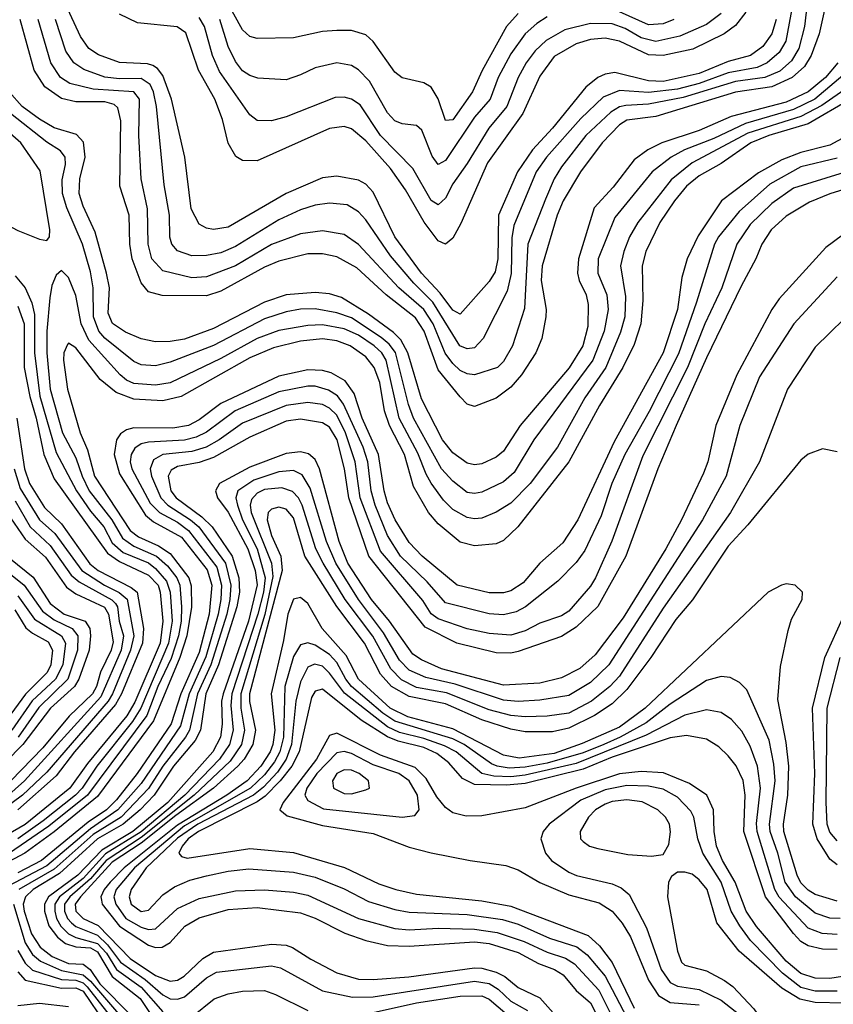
# Model space of a CAD drawing. Header units: inches. Extents: x 990535 to 1117859, y 769386 to 892122.
# Tile 683 of 1056: x 1095655 to 1097900, y 836294 to 839009. Entities that reach past the tile are written whole.
import ezdxf

# ---------------------------------------------------------------- set-up
doc = ezdxf.new("R2010")
doc.units = ezdxf.units.IN
doc.header["$MEASUREMENT"] = 0
doc.layers.add('B0893', color=7, linetype='Continuous')

msp = doc.modelspace()

# ---------------------------------------------------------------- linework, layer by layer
at = {"layer": 'B0893', "color": 5}
for points, elevation in [([(1097741.8, 839010), (1097730.2, 838969.8), (1097705.1, 838934.9), (1097671, 838910), (1097610, 838894), (1097530, 838860.7), (1097430, 838839.1), (1097390, 838840.1), (1097296.9, 838863.1), (1097270, 838859.1), (1097250, 838849.9), (1097217.3, 838822.7), (1097125.3, 838710), (1097070, 838650.2), (1097028.4, 838590), (1096975.9, 838470), (1096974.6, 838350), (1096966.7, 838313.3), (1096950, 838287.3), (1096870, 838197.1), (1096850, 838207.7), (1096814.7, 838254.8), (1096763.8, 838310), (1096690.4, 838410), (1096630, 838533.8), (1096610, 838555.8), (1096590, 838566.8), (1096530, 838577.5), (1096490, 838573.1), (1096390.3, 838529.7), (1096230, 838436.6), (1096190, 838430.3), (1096170, 838434.2), (1096150, 838445.6), (1096127.8, 838487.8), (1096110.6, 838630), (1096074.2, 838790), (1096050, 838855.4), (1096035, 838875), (1096022.6, 838882.6), (1096007.2, 838887.2), (1095930, 838890.9), (1095872.5, 838912.5), (1095845.9, 838930), (1095822.5, 838962.5), (1095745.6, 839130)], 4120), ([(1097883, 839070), (1097860.6, 838970), (1097838.2, 838910), (1097819.8, 838880.2), (1097786.4, 838850), (1097730, 838823.7), (1097630, 838809.4), (1097410, 838742.2), (1097330, 838731.7), (1097310, 838719.5), (1097262, 838670), (1097202.6, 838590), (1097154.8, 838510), (1097137.8, 838470), (1097096.1, 838330), (1097094, 838290), (1097107.2, 838210), (1097106.5, 838190), (1097095.9, 838130), (1097079.1, 838090), (1097039.6, 838030), (1097010, 837996), (1096970, 837965.2), (1096910, 837942.6), (1096890, 837948.8), (1096870, 837968.9), (1096810, 838043.4), (1096770.5, 838150), (1096746.6, 838186.6), (1096666.5, 838250), (1096585, 838325.1), (1096530, 838355.1), (1096490, 838363), (1096450, 838363.2), (1096370, 838343.1), (1096330, 838326.5), (1096210, 838260.6), (1096170, 838247.5), (1096048.4, 838248.4), (1096010, 838258.3), (1095990, 838283.6), (1095965.5, 838350), (1095958.7, 838390), (1095957, 838470), (1095930.9, 838550), (1095934.3, 838730), (1095925.9, 838765.9), (1095915.4, 838775.4), (1095890, 838782.5), (1095810, 838782.3), (1095770, 838791.7), (1095724.1, 838824.1), (1095695, 838870), (1095656.7, 839010)], 4180), ([(1097829.4, 839070), (1097820.6, 838990), (1097804.4, 838930), (1097784.7, 838895.3), (1097752.5, 838867.5), (1097710.6, 838849.4), (1097630, 838838.5), (1097485.1, 838794.9), (1097390, 838775.9), (1097327.1, 838772.9), (1097310, 838768.4), (1097286.1, 838753.9), (1097217.3, 838690), (1097150, 838603.4), (1097130, 838570.5), (1097105.4, 838514.6), (1097056.5, 838390), (1097047.7, 838212.3), (1097014.8, 838110), (1096990, 838066), (1096973.4, 838050), (1096910, 838029.9), (1096890, 838032.4), (1096870, 838041.7), (1096850, 838061.1), (1096829.1, 838089.1), (1096796.2, 838170), (1096770, 838209.9), (1096700.9, 838270), (1096590, 838389.2), (1096550, 838416.7), (1096490, 838426.9), (1096430, 838418.8), (1096350, 838389.1), (1096250, 838330.7), (1096170, 838300.1), (1096130, 838296.8), (1096050, 838316.1), (1096019.6, 838350), (1096009.4, 838390), (1096007.6, 838487.6), (1095990.6, 838570), (1095984.2, 838690), (1095985.2, 838790), (1095970, 838810.6), (1095857.8, 838817.8), (1095793.6, 838833.6), (1095767.4, 838850), (1095740.6, 838890), (1095706.1, 839010)], 4160), ([(1097794.2, 839090), (1097768.4, 838950), (1097750, 838918.4), (1097717, 838890), (1097690, 838877.5), (1097610, 838862.6), (1097530, 838833.1), (1097470, 838817.8), (1097390, 838808.5), (1097310, 838814.2), (1097264.8, 838795.2), (1097203.4, 838736.6), (1097108.6, 838630), (1097079.8, 838590), (1097018.4, 838441.6), (1097012.7, 838407.3), (1097011.3, 838308.7), (1096999.6, 838260.4), (1096933.7, 838130), (1096910, 838104.2), (1096890, 838101.3), (1096869.3, 838109.3), (1096795.2, 838230), (1096742.4, 838282.4), (1096677.6, 838357.6), (1096610, 838457.1), (1096590, 838479.4), (1096558.1, 838498.1), (1096510, 838503.5), (1096470, 838497.2), (1096430, 838484.4), (1096370, 838457.4), (1096250, 838383.7), (1096210, 838366.4), (1096170, 838358.6), (1096130, 838358), (1096090, 838372), (1096074.5, 838390), (1096069.7, 838409.7), (1096068, 838470), (1096054, 838554), (1096032.7, 838770), (1096024.6, 838810), (1096015.4, 838830), (1095990, 838846.9), (1095930, 838845.6), (1095890.3, 838850.3), (1095831.8, 838871.8), (1095804.2, 838890), (1095782.6, 838922.6), (1095753.7, 839010)], 4140), ([(1097030, 839026.1), (1096998.2, 838990), (1096931.3, 838868.7), (1096904.4, 838810), (1096850, 838732.7), (1096830, 838730.7), (1096810, 838790.8), (1096790, 838823.2), (1096770, 838835.2), (1096710, 838849.2), (1096690, 838864.1), (1096630, 838949.2), (1096610, 838967.7), (1096570, 838979), (1096530, 838979.7), (1096490, 838976.4), (1096410, 838959.3), (1096310, 838957.3), (1096290, 838963.1), (1096270, 838981.4), (1096217.1, 839077.1)], 4020), ([(1095050.5, 839030.5), (1095130, 839002.2), (1095169.9, 838969.9), (1095224.5, 838890), (1095273.7, 838753.7), (1095379.2, 838679.2), (1095442.9, 838622.9), (1095515.3, 838550), (1095548.6, 838490), (1095568.8, 838470), (1095650, 838427.8), (1095710, 838404.2), (1095730, 838400.5), (1095737.6, 838410), (1095737.8, 838430), (1095712, 838592), (1095658.4, 838670), (1095599.8, 838719.8), (1095561.3, 838761.3), (1095495.5, 838855.5), (1095482.6, 838890), (1095467.8, 838970), (1095433.6, 839050)], 4260), ([(1097658.2, 839030), (1097630, 838993.4), (1097599, 838970), (1097512.4, 838927.6), (1097430, 838910.2), (1097390, 838912.3), (1097310, 838949.5), (1097270, 838958), (1097230, 838954.4), (1097190, 838942.9), (1097130, 838907.7), (1097090, 838853.3), (1097043.5, 838750), (1096945.3, 838614.7), (1096872.5, 838447.5), (1096850, 838406.6), (1096830, 838390.5), (1096810, 838399), (1096770.9, 838450.9), (1096719.8, 838539.8), (1096678.4, 838598.4), (1096610, 838674.9), (1096570, 838708), (1096550, 838714.3), (1096510, 838709.2), (1096310, 838619.9), (1096270, 838620.5), (1096251.4, 838631.4), (1096230, 838668.7), (1096214.2, 838734.2), (1096193.3, 838790), (1096148.4, 838870), (1096113.1, 838973.1), (1096089.7, 838989.7), (1095980.1, 839000.1), (1095930, 839024.6)], 4080), ([(1097590, 839026.4), (1097550, 838996.3), (1097476.6, 838963.4), (1097410, 838949.4), (1097370, 838959), (1097325, 838985), (1097290, 838997.5), (1097230, 838998.8), (1097158.8, 838981.2), (1097107.9, 838952.1), (1097077, 838923), (1097051.9, 838890), (1097029.8, 838850), (1096998.9, 838770), (1096949.7, 838710), (1096890, 838612.4), (1096850, 838556.6), (1096830, 838517.2), (1096810, 838498.9), (1096790, 838510.9), (1096739.2, 838599.2), (1096650, 838690), (1096594.1, 838774.1), (1096570, 838790.3), (1096550, 838795.6), (1096525.5, 838794.5), (1096390, 838741.3), (1096350, 838730.4), (1096310, 838731.3), (1096290, 838746.8), (1096206.2, 838866.2), (1096186.7, 838910), (1096164.6, 838990), (1096150, 839014.8)], 4060), ([(1097110, 839017.2), (1097081.3, 838998.7), (1097049.8, 838970.2), (1097010, 838915), (1096975.4, 838850), (1096952.8, 838790), (1096910, 838740.7), (1096830, 838621.1), (1096810, 838609.9), (1096792.6, 838632.6), (1096764.6, 838704.6), (1096750, 838717.7), (1096710, 838721.9), (1096690, 838729.9), (1096670, 838752.4), (1096619.7, 838839.7), (1096590, 838871), (1096570, 838883.1), (1096530, 838889.9), (1096470, 838876.7), (1096430, 838856.7), (1096390, 838843.4), (1096311.7, 838848.3), (1096290, 838855), (1096270, 838868.2), (1096250, 838893.5), (1096230, 838935.4), (1096206.8, 839010)], 4040), ([(1097460.1, 839010), (1097430, 838997.6), (1097390, 838995.3), (1097310, 839031.3)], 4040), ([(1097912.5, 838890), (1097878.3, 838850), (1097830, 838810), (1097770, 838781.5), (1097617.8, 838742.2), (1097530, 838703.8), (1097426.8, 838670), (1097388.1, 838650), (1097350, 838622.4), (1097292.5, 838547.5), (1097239.9, 838490), (1097196.6, 838350), (1097193.8, 838310), (1097198.2, 838290), (1097217.7, 838250), (1097223.5, 838223.5), (1097222.9, 838162.9), (1097208.5, 838110), (1097171, 838049), (1097035.9, 837890), (1096990, 837819.2), (1096970, 837802.9), (1096930, 837784), (1096910, 837781.8), (1096890, 837785.8), (1096850, 837814.5), (1096821.5, 837850), (1096763.8, 837963.8), (1096725.9, 838090), (1096706.6, 838126.6), (1096686.5, 838146.5), (1096617.4, 838197.4), (1096542.7, 838242.7), (1096510, 838252.7), (1096470, 838256.7), (1096390, 838250.5), (1096330, 838230), (1096190, 838157.5), (1096110, 838127.9), (1096070, 838121.2), (1096030, 838120.4), (1095990, 838128.8), (1095947.2, 838147.2), (1095911.4, 838171.4), (1095899.5, 838199.5), (1095902.6, 838270), (1095895, 838310), (1095863, 838423), (1095830, 838495.3), (1095819.3, 838530), (1095821.2, 838570), (1095835.8, 838630), (1095831.1, 838671.1), (1095812.1, 838692.1), (1095750, 838711.3), (1095710, 838734.8), (1095662.1, 838770), (1095625.6, 838810)], 4220), ([(1097943.6, 838870), (1097848.8, 838790), (1097790, 838761.7), (1097657.1, 838722.9), (1097570, 838681.7), (1097489.1, 838650), (1097452.6, 838630), (1097400.3, 838590), (1097296.6, 838463.4), (1097251, 838350), (1097250.1, 838310), (1097274.6, 838250), (1097278.2, 838210), (1097267.6, 838150), (1097236.1, 838070), (1097073.8, 837850), (1097019.5, 837760.5), (1096990, 837734.3), (1096930, 837706), (1096910, 837702.6), (1096890, 837705.5), (1096850, 837736.7), (1096819.2, 837770), (1096741.6, 837910), (1096727.8, 837947.8), (1096691.6, 838091.6), (1096674.3, 838114.3), (1096652.4, 838132.4), (1096570, 838186.5), (1096530, 838201), (1096470, 838211.3), (1096430, 838210.4), (1096390, 838203), (1096330, 838184.1), (1096190, 838110.6), (1096070, 838064.7), (1096030, 838054.6), (1095990, 838057.2), (1095970, 838066.3), (1095890, 838131.1), (1095873.3, 838150), (1095858.5, 838190), (1095858, 838270), (1095850, 838314.2), (1095828.2, 838390), (1095784.8, 838490), (1095773.5, 838530), (1095772.6, 838567.4), (1095781.1, 838610), (1095780.5, 838630), (1095767.5, 838647.5), (1095730, 838671.1), (1095630, 838750.2)], 4240), ([(1097962.1, 838837.9), (1097867.6, 838772.4), (1097810, 838742.6), (1097663.9, 838696.1), (1097510, 838614.2), (1097452.3, 838567.7), (1097360.7, 838450), (1097337.2, 838410), (1097321.4, 838370), (1097312.9, 838330), (1097326, 838246), (1097324.6, 838190), (1097313, 838147), (1097271.9, 838050), (1097213.8, 837966.2), (1097138.8, 837830), (1097063.5, 837730), (1097010, 837675.9), (1096970, 837651.1), (1096930, 837634.4), (1096910, 837632.3), (1096890, 837636.5), (1096850, 837658.4), (1096824, 837684), (1096790.6, 837730.6), (1096776, 837756), (1096753.6, 837813.6), (1096702.1, 837910), (1096666.3, 838070), (1096654, 838090), (1096632.7, 838110), (1096590, 838139.1), (1096550, 838156.3), (1096490, 838167.6), (1096450, 838166), (1096370, 838151.8), (1096310, 838129.7), (1096210, 838074.4), (1096070, 838007.6), (1096030, 838001.1), (1095970, 838005.8), (1095950, 838014.6), (1095932, 838030), (1095845.6, 838125.6), (1095824.5, 838170), (1095810, 838248.6), (1095790, 838298.3), (1095770, 838317), (1095755.6, 838304.4), (1095743.5, 838276.5), (1095737.9, 838242.1), (1095729.7, 838150.3), (1095729.9, 838090.1), (1095739.5, 837990), (1095773.1, 837870), (1095810, 837800.6), (1095827, 837750), (1095846.8, 837710), (1095909.2, 837630), (1095939, 837579), (1095970, 837556.7), (1096032.7, 837530), (1096063, 837503), (1096088.5, 837470), (1096096.9, 837450), (1096101.9, 837390), (1096100.7, 837350), (1096093.4, 837310), (1096073.1, 837246.9), (1096036.4, 837170), (1096005.7, 837090), (1095842.1, 836870), (1095735.3, 836784.7), (1095626.7, 836710)], 4260), ([(1097947.2, 838790), (1097830, 838721.7), (1097721.7, 838690), (1097672.5, 838670), (1097590, 838612.7), (1097530, 838578.3), (1097495.1, 838550), (1097461.2, 838510), (1097420.9, 838450), (1097382.7, 838370), (1097371.9, 838330), (1097374.6, 838234.6), (1097368.3, 838170), (1097350, 838113.5), (1097319, 838050), (1097254.5, 837945.5), (1097170.4, 837789.7), (1097029.1, 837610.9), (1096990, 837573.2), (1096970, 837563.4), (1096910, 837558.3), (1096870, 837568.3), (1096810, 837618.9), (1096782.6, 837650), (1096741.7, 837721.7), (1096717, 837810), (1096675.3, 837890), (1096661.8, 837930), (1096648.8, 838008.8), (1096633, 838050), (1096610, 838079.4), (1096567.2, 838110), (1096530, 838123.6), (1096490, 838128.6), (1096430, 838122.4), (1096355.5, 838104.5), (1096290, 838076.3), (1096100.1, 837970), (1096050, 837957.6), (1095970, 837962.5), (1095921.1, 837981.1), (1095876.9, 838016.9), (1095810, 838103.9), (1095790, 838116.8), (1095786.5, 838113.5), (1095776.5, 838090), (1095775.8, 838070), (1095786.9, 837990), (1095821.6, 837870), (1095842.5, 837822.5), (1095861.4, 837750), (1095960.2, 837600.2), (1095982.5, 837582.5), (1096038, 837558), (1096070, 837536.8), (1096121.3, 837470), (1096128.1, 837448.1), (1096129.3, 837389.3), (1096116.5, 837310), (1096096.9, 837250), (1096024.3, 837075.7), (1095870, 836866.4), (1095750, 836769.2), (1095668.8, 836710), (1095610, 836679.6)], 4280), ([(1097990, 838717), (1097890, 838663.2), (1097810, 838643.3), (1097757.7, 838622.3), (1097692.9, 838587.1), (1097591.5, 838510), (1097527.2, 838412.8), (1097496.7, 838350), (1097482.1, 838297.8), (1097470, 838210), (1097430.3, 838090), (1097295.1, 837844.9), (1097194.5, 837630), (1097153.3, 837566.7), (1097090, 837509.9), (1097044.1, 837455.9), (1097010, 837433.7), (1096990, 837428.6), (1096950, 837428.4), (1096861.7, 837450), (1096765.3, 837530), (1096730, 837566.8), (1096690.6, 837630), (1096670, 837676.9), (1096660.4, 837710), (1096644.8, 837810), (1096600.2, 837910), (1096577.9, 837977.8), (1096552.9, 838012.9), (1096514.8, 838034.8), (1096490, 838041.9), (1096450, 838043.2), (1096370, 838025.8), (1096210, 837950.9), (1096150, 837906), (1096120.7, 837890), (1096077.7, 837882.3), (1095970, 837883.9), (1095950, 837878.3), (1095933.1, 837866.9), (1095921.8, 837850), (1095915.4, 837810), (1095930, 837756.7), (1096002.2, 837642.2), (1096024.6, 837624.6), (1096101.6, 837581.6), (1096172.1, 837492.1), (1096184.9, 837450), (1096177.9, 837370), (1096150, 837264.3), (1096099.7, 837150), (1096073, 837067), (1095979.6, 836930), (1095922.1, 836857.9), (1095894.1, 836830), (1095844.1, 836795.9), (1095715.4, 836690), (1095650, 836655.9)], 4320), ([(1097910, 838627.5), (1097810, 838603), (1097724.5, 838555.5), (1097640, 838480), (1097583.2, 838410), (1097571.9, 838390), (1097522.5, 838230), (1097472.4, 838087.6), (1097391.2, 837928.8), (1097324.1, 837810), (1097289.1, 837730), (1097259.4, 837640.6), (1097214.6, 837545.4), (1097190, 837511.9), (1097139.6, 837460.4), (1097050.3, 837389.7), (1097024.4, 837375.6), (1096990, 837367.9), (1096950, 837370.2), (1096830, 837400.8), (1096778.9, 837458.9), (1096705.8, 837530), (1096670, 837586.5), (1096635.7, 837670), (1096625, 837710), (1096615.4, 837790), (1096602.9, 837830), (1096548.7, 837948.7), (1096531.4, 837971.4), (1096507.4, 837987.4), (1096470, 837998.7), (1096450, 837998.7), (1096370, 837982.6), (1096249.2, 837930.8), (1096170, 837871.4), (1096142.2, 837857.8), (1096110, 837849.5), (1096010, 837844.1), (1095990, 837839.3), (1095972.3, 837827.7), (1095962.2, 837810), (1095960.2, 837790), (1095964.4, 837770), (1096015.4, 837675.3), (1096040.4, 837650), (1096090, 837623.1), (1096120.6, 837600.6), (1096198.8, 837498.8), (1096211.6, 837450), (1096210.2, 837410.2), (1096202.3, 837370), (1096168.4, 837251.6), (1096122.9, 837150), (1096098.3, 837061.7), (1095990, 836902.1), (1095926.2, 836830), (1095850, 836777.8), (1095730, 836675.1), (1095605.9, 836610)], 4340), ([(1097930, 838587.5), (1097790, 838544.9), (1097730, 838501.8), (1097670, 838444), (1097633.6, 838390), (1097591.7, 838270), (1097544.9, 838170), (1097497.5, 838050), (1097374.1, 837805.9), (1097288.7, 837571.3), (1097243.4, 837470), (1097230, 837446.6), (1097170, 837377.7), (1097150, 837365.3), (1097090, 837344.6), (1097050, 837323.4), (1097010, 837311.4), (1096950, 837316), (1096890, 837329.4), (1096810, 837356.7), (1096790.5, 837370.5), (1096767.1, 837407.1), (1096650, 837543.6), (1096594.7, 837690), (1096580.2, 837790), (1096553.8, 837870), (1096530, 837918), (1096510, 837937.9), (1096490, 837947.7), (1096450, 837953.6), (1096390, 837945), (1096270, 837896), (1096205.3, 837850), (1096169.5, 837830.5), (1096130, 837818.4), (1096049.9, 837810.1), (1096024.3, 837795.7), (1096015.4, 837770), (1096018.5, 837750), (1096044.4, 837690), (1096063.8, 837670), (1096126.6, 837630), (1096148.9, 837610), (1096222.8, 837510), (1096237.2, 837450), (1096234.9, 837410), (1096226.1, 837370), (1096182.6, 837230), (1096146, 837150), (1096123.6, 837050), (1096112.7, 837030), (1096050, 836950.6), (1096010, 836888.4), (1095935.1, 836810), (1095858.1, 836761.9), (1095750, 836666), (1095653, 836610)], 4360), ([(1097967.6, 838552.4), (1097890, 838529), (1097834.2, 838505.8), (1097770, 838466.9), (1097728.2, 838430), (1097702.2, 838390), (1097686.1, 838350), (1097645.7, 838274.3), (1097550, 838076.6), (1097466.3, 837890), (1097415.6, 837770), (1097326.9, 837530), (1097250, 837391), (1097190, 837333.9), (1097150, 837308.1), (1097030, 837266.9), (1097010, 837262.4), (1096970, 837262.6), (1096861.5, 837290), (1096774.1, 837334.1), (1096618.7, 837530), (1096563, 837690), (1096551.4, 837770), (1096530.7, 837850), (1096510, 837884.9), (1096490, 837897.4), (1096430, 837907.7), (1096390, 837901.5), (1096290, 837857.5), (1096190, 837801.5), (1096150, 837788.2), (1096090, 837776.5), (1096073.1, 837766.9), (1096064.9, 837750), (1096072.2, 837710), (1096087.1, 837690), (1096158, 837638), (1096185.9, 837610), (1096240.9, 837530), (1096260, 837470), (1096261.8, 837430), (1096254.2, 837390), (1096203.7, 837230), (1096168.9, 837150), (1096154, 837050), (1096139.3, 837020.7), (1096079.8, 836950), (1096025.8, 836870), (1095987.6, 836830), (1095940.1, 836790), (1095870, 836750.1), (1095765.3, 836654.7), (1095692.1, 836610), (1095670.7, 836590), (1095664.5, 836570), (1095667.3, 836550), (1095687.8, 836487.8), (1095711.1, 836451.1), (1095745, 836425), (1095790, 836406.5), (1095830, 836403.9), (1095849.3, 836389.3), (1095876.6, 836350), (1095963, 836263)], 4380), ([(1097925.1, 838414.9), (1097878.9, 838381.1), (1097750, 838239.6), (1097729.8, 838210.2), (1097633.3, 838030), (1097575.9, 837890), (1097553.2, 837790), (1097541.7, 837758.3), (1097481, 837630), (1097437.3, 837550), (1097320.2, 837359.8), (1097242.6, 837257.4), (1097200.6, 837219.4), (1097150, 837194), (1097090, 837179.4), (1096990, 837173.4), (1096818.9, 837218.9), (1096763.5, 837243.5), (1096739.6, 837259.6), (1096675.7, 837350), (1096625.7, 837410), (1096560.6, 837510), (1096536.2, 837570), (1096482, 837770), (1096470, 837796.2), (1096451.5, 837811.5), (1096430, 837817.2), (1096390, 837812.9), (1096290, 837774.7), (1096206.7, 837730), (1096195.4, 837710), (1096201.2, 837690), (1096230.5, 837650.5), (1096284.1, 837550), (1096304.7, 837490), (1096309.9, 837450.1), (1096286.1, 837350), (1096216, 837150), (1096211.5, 837130), (1096213.9, 837066.1), (1096209.4, 837030), (1096187.7, 836990), (1096063.5, 836850), (1095967.2, 836770), (1095881.3, 836718.7), (1095815.5, 836650), (1095734.6, 836590), (1095723.8, 836570), (1095723.9, 836550), (1095735.7, 836510), (1095759.1, 836479.1), (1095781.6, 836461.6), (1095810, 836452.4), (1095850, 836449.3), (1095870, 836438.1), (1095910, 836370.4), (1095987, 836310), (1096050, 836216.1)], 4420), ([(1095642.7, 838302.7), (1095669.9, 838269.8), (1095688.7, 838228.7), (1095695.8, 838195.8), (1095695.7, 838090), (1095710.9, 837971), (1095755.6, 837815.6), (1095811.6, 837710), (1095850, 837653.4), (1095887.2, 837610), (1095910, 837566.5), (1095940.1, 837540.1), (1096010, 837510.8), (1096030, 837495.8), (1096060.3, 837460.3), (1096070.3, 837430), (1096075.7, 837350), (1096065.7, 837290), (1095989.5, 837110), (1095966.7, 837073.3), (1095868.2, 836950), (1095827.2, 836890), (1095808.8, 836870), (1095720.2, 836799.8), (1095650, 836749.8)], 4240), ([(1097910, 838300.4), (1097791.1, 838170), (1097696.1, 838023.9), (1097641.9, 837890), (1097604.4, 837750), (1097539, 837630), (1097280.2, 837230), (1097230, 837181.2), (1097170, 837145.7), (1097090, 837132.3), (1097030, 837129.1), (1096990, 837132.4), (1096856.6, 837176.6), (1096775.2, 837195.2), (1096730, 837215.4), (1096703.1, 837243.1), (1096658.5, 837318.5), (1096589.6, 837410), (1096527.5, 837510), (1096501.4, 837570), (1096456.7, 837716.7), (1096434.1, 837754.1), (1096410, 837766.1), (1096370, 837762.2), (1096300.8, 837739.1), (1096256.6, 837710), (1096250.9, 837690), (1096255.7, 837670), (1096269.7, 837630), (1096309.8, 837549.8), (1096332.1, 837470), (1096327.4, 837430), (1096312.3, 837370), (1096240.6, 837150), (1096237.5, 837117.5), (1096243.9, 837050), (1096234.3, 837010), (1096206.5, 836970), (1096110.2, 836870), (1095990, 836769.7), (1095891.7, 836708.3), (1095830, 836640.9), (1095764.8, 836590), (1095752.4, 836570), (1095751.6, 836550), (1095756.9, 836530), (1095769, 836509), (1095790, 836487.7), (1095810, 836477.8), (1095870, 836461.1), (1095894.2, 836434.2), (1095921.7, 836390), (1095990, 836340.5), (1096050, 836272.5)], 4440), ([(1095650, 838219), (1095667.6, 838170), (1095667.3, 838050), (1095682.7, 837970), (1095700.4, 837910), (1095721.3, 837810), (1095750, 837742.7), (1095897.6, 837537.6), (1095930, 837514.8), (1096010, 837477.3), (1096037.5, 837450), (1096042.7, 837430), (1096049.8, 837350), (1096043, 837290), (1095972.8, 837127.2), (1095950.7, 837089.3), (1095842.3, 836957.7), (1095793.5, 836890), (1095670, 836789.5), (1095568.7, 836731.3)], 4220), ([(1097970, 838223.5), (1097850, 838105.9), (1097773.1, 837990), (1097695.7, 837790), (1097616.2, 837650), (1097430, 837386.1), (1097310, 837198.6), (1097282.9, 837170), (1097232.8, 837130), (1097170, 837096.1), (1097110, 837088.1), (1097050, 837086.2), (1097010, 837090), (1096950, 837106), (1096832.3, 837152.3), (1096750, 837167.6), (1096708.4, 837188.4), (1096678.6, 837218.6), (1096629.2, 837309.2), (1096553.3, 837410), (1096492.3, 837510), (1096472.5, 837550), (1096434.1, 837670), (1096423.9, 837690), (1096407.8, 837707.8), (1096378.3, 837718.3), (1096330, 837713), (1096310, 837703.3), (1096294.5, 837685.5), (1096290.7, 837670), (1096293.6, 837650), (1096350.2, 837510.2), (1096353.7, 837473.7), (1096331.1, 837368.9), (1096264.9, 837150), (1096264.7, 837110), (1096274.8, 837050), (1096267, 837010), (1096235.9, 836964.1), (1096136.7, 836870), (1095990, 836753.4), (1095893.2, 836690), (1095850, 836639.5), (1095793, 836590), (1095779, 836570), (1095778.5, 836550), (1095787.1, 836530), (1095798.1, 836518.1), (1095810, 836508.6), (1095870, 836484.7), (1095897.7, 836457.7), (1095933.2, 836410), (1096001.6, 836361.6), (1096050, 836319.6), (1096070, 836309.1), (1096090, 836307.3), (1096110, 836314.2), (1096170, 836366.8), (1096197.7, 836382.3), (1096350, 836400.1), (1096374.3, 836394.3), (1096490.5, 836330.5), (1096572.8, 836312.8), (1096630, 836314), (1096910, 836357.3), (1096950, 836350.8), (1096975.2, 836335.2), (1097010, 836302.1), (1097056.4, 836276.4)], 4460), ([(1095646.9, 837910), (1095668.3, 837770), (1095682.1, 837730), (1095723.9, 837663.9), (1095770, 837618.4), (1095848.5, 837508.5), (1095871.8, 837490), (1095962.9, 837442.9), (1095979.3, 837430), (1095996.2, 837330), (1095993.6, 837290), (1095935.8, 837150), (1095919.1, 837120.9), (1095805.9, 836990), (1095756, 836924), (1095650, 836829.8)], 4180), ([(1097910, 837817), (1097870, 837825.5), (1097830, 837810.7), (1097810, 837794), (1097663.7, 837616.3), (1097610, 837557.3), (1097510.8, 837409.2), (1097465, 837355.1), (1097396.7, 837250), (1097330, 837161.7), (1097290, 837122.6), (1097240.8, 837090), (1097170, 837055.2), (1097124.7, 837044.8), (1097050, 837045), (1097010, 837052.4), (1096930, 837078.3), (1096830, 837122.5), (1096730, 837142.7), (1096681, 837170), (1096650, 837203.9), (1096606.7, 837290), (1096530.3, 837390.3), (1096442, 837530), (1096410, 837635.7), (1096390, 837659), (1096370, 837664.5), (1096350, 837659.3), (1096341, 837650), (1096337.9, 837630), (1096350, 837586.8), (1096375.4, 837530), (1096379.6, 837490), (1096289.5, 837150), (1096289.1, 837129.1), (1096305.5, 837050), (1096298.2, 837010), (1096274.6, 836970), (1096257.3, 836950), (1096189.7, 836890), (1096085.4, 836814.6), (1095990, 836737.7), (1095910, 836685.2), (1095822.5, 836590), (1095808.3, 836570), (1095809.7, 836550), (1095830.3, 836530.3), (1095871.2, 836511.2), (1095959.6, 836419.6), (1096030, 836373.3), (1096070, 836357.3), (1096090, 836360.3), (1096108.6, 836371.4), (1096160.5, 836419.5), (1096190, 836437.2), (1096350, 836459.5), (1096390, 836456.9), (1096408, 836450), (1096458, 836418), (1096530, 836380.4), (1096590, 836363.2), (1096630, 836361.8), (1096729, 836369), (1096910, 836394.4), (1096930, 836393.5), (1096970, 836382.2), (1096993.4, 836370), (1097030, 836339.9), (1097090, 836311.2), (1097127.2, 836270)], 4480), ([(1095639.8, 837770), (1095656.3, 837716.3), (1095709.8, 837630), (1095751.9, 837591.9), (1095826.9, 837490), (1095889.3, 837449.3), (1095929.5, 837429.5), (1095951.3, 837411.3), (1095969.5, 837310), (1095960.8, 837270), (1095911.4, 837150), (1095898.7, 837130), (1095730, 836934.2), (1095663.1, 836870), (1095609.2, 836830.8)], 4160), ([(1095642.2, 837682.2), (1095684.4, 837610), (1095739.3, 837559.3), (1095796.8, 837476.8), (1095818.7, 837458.7), (1095909.4, 837409.4), (1095919.2, 837399.2), (1095925, 837390), (1095929.9, 837350), (1095941.1, 837310), (1095935, 837270), (1095878.7, 837141.3), (1095668.2, 836910), (1095616.5, 836863.5)], 4140), ([(1095630, 837635), (1095670, 837576.4), (1095726.7, 837526.7), (1095784, 837444), (1095810, 837425.7), (1095888.7, 837388.7), (1095900.1, 837370), (1095912.9, 837292.9), (1095907.7, 837270), (1095878, 837210), (1095867.1, 837170), (1095856.3, 837150), (1095791.9, 837088.1), (1095719.3, 837000.7), (1095630.6, 836910)], 4120), ([(1095630, 837522.3), (1095691.9, 837471.9), (1095739.2, 837399.2), (1095778.1, 837370), (1095836.1, 837350), (1095848.7, 837330), (1095850.8, 837310), (1095847, 837270), (1095818, 837190), (1095806.2, 837170), (1095740.4, 837110), (1095663.6, 837010), (1095567.3, 836912.7)], 4080), ([(1095601.7, 837501.7), (1095667.1, 837450), (1095717.6, 837377.6), (1095750, 837354.4), (1095799.5, 837330), (1095815.9, 837310), (1095814.1, 837270), (1095787.9, 837190), (1095708.1, 837111.9), (1095650.8, 837030)], 4060), ([(1097910, 836577.9), (1097850, 836596.7), (1097830, 836608.7), (1097810, 836628.7), (1097799.5, 836650), (1097763.6, 836770), (1097761.8, 836790), (1097773.8, 836870), (1097777, 836950), (1097770, 837016), (1097746.2, 837133.8), (1097754.3, 837225.7), (1097775.2, 837324.8), (1097784.4, 837355.6), (1097813.6, 837410), (1097815, 837430), (1097794.3, 837450), (1097770, 837453.1), (1097757.1, 837450), (1097719.7, 837430), (1097380.2, 837110), (1097310, 837057.6), (1097207.2, 837012.8), (1097130, 836985.6), (1097032.7, 836972.7), (1096990, 836981), (1096850, 837053.6), (1096725.9, 837086), (1096677.1, 837110), (1096589.6, 837190), (1096555.6, 837255.6), (1096489.3, 837330), (1096450, 837398.7), (1096430, 837415.3), (1096410, 837410.6), (1096395, 837370), (1096382.8, 837297.2), (1096348.6, 837150), (1096358.5, 837050), (1096353.7, 837010), (1096346, 836990), (1096320.7, 836950), (1096282.3, 836910), (1096226.1, 836870), (1096090, 836787.4), (1095943.5, 836670), (1095904.7, 836630), (1095888, 836610), (1095878.8, 836590), (1095880.5, 836580.5), (1095883, 836570), (1095930, 836509.2), (1096010, 836456.4), (1096030, 836450.5), (1096048.5, 836451.5), (1096070, 836464), (1096110.5, 836509.5), (1096150, 836531.9), (1096230, 836555.4), (1096310, 836560.8), (1096430, 836546.2), (1096470, 836531.2), (1096551.6, 836490), (1096610, 836469.5), (1096670, 836455.6), (1096730, 836453.5), (1096910, 836465.5), (1096950, 836461), (1097030, 836436), (1097086.1, 836406.1), (1097130.1, 836390), (1097154.4, 836374.4), (1097190, 836331.8), (1097230, 836297.4), (1097264.7, 836230)], 4520), ([(1095650, 837420.6), (1095695.5, 837355.5), (1095770, 837310), (1095781.1, 837290), (1095773.9, 837230), (1095754.2, 837190), (1095689.8, 837130.2), (1095633.4, 837050)], 4040), ([(1095641.7, 837381.7), (1095672.2, 837332.2), (1095690, 837316.8), (1095733.5, 837293.5), (1095745.8, 837270), (1095740.8, 837230), (1095731.3, 837208.7), (1095670.8, 837149.2), (1095610, 837066)], 4020), ([(1097910, 836678.1), (1097890, 836694), (1097855, 836750), (1097843.4, 836790), (1097848.6, 836930), (1097842.2, 837110), (1097876.2, 837250), (1097930.2, 837370)], 4480), ([(1097918.8, 836530), (1097890, 836531.4), (1097850, 836544.9), (1097795.2, 836590), (1097766.8, 836630), (1097746.9, 836710), (1097725.6, 836770), (1097723.7, 836790), (1097739.4, 836910), (1097736, 836956), (1097722.5, 837022.5), (1097660.9, 837160.9), (1097641.2, 837181.2), (1097614.7, 837194.7), (1097590, 837198.1), (1097550, 837186.2), (1097450, 837121.6), (1097383.8, 837070), (1097312.1, 837030), (1097266.2, 837010), (1097210, 836987.4), (1097110, 836958.5), (1097050, 836947.4), (1097005.1, 836945.1), (1096971.9, 836950), (1096957, 836957), (1096881.6, 837010), (1096850, 837025.7), (1096690, 837074.1), (1096656.7, 837096.7), (1096570.9, 837170), (1096554.8, 837190), (1096530, 837236.1), (1096510, 837258.6), (1096470, 837284.2), (1096450, 837290.3), (1096430, 837284.6), (1096410, 837253.2), (1096386.8, 837170), (1096382.5, 837030), (1096372.7, 836990), (1096358, 836962), (1096330, 836926.3), (1096291.7, 836890), (1096110, 836785.7), (1095972.1, 836670), (1095921.5, 836610), (1095914.5, 836590), (1095920.4, 836570), (1095948.3, 836530), (1095990, 836506.2), (1096010, 836499.7), (1096030, 836501.3), (1096090, 836557.8), (1096150, 836585.6), (1096250, 836606.8), (1096330, 836609.3), (1096410, 836602.8), (1096450, 836594.3), (1096590, 836530), (1096690, 836502.5), (1096730, 836499.2), (1096810, 836503.2), (1096910, 836500.9), (1096972, 836492), (1097047.1, 836467.1), (1097110, 836437.4), (1097160.8, 836420.8), (1097185.4, 836405.4), (1097252.8, 836332.8), (1097294.2, 836250)], 4540), ([(1097910, 836744.2), (1097890, 836768.7), (1097882.8, 836790), (1097879.9, 836850), (1097882.9, 837110), (1097918.9, 837250)], 4460), ([(1097910, 836485.8), (1097869.1, 836489.1), (1097830, 836503.7), (1097750, 836589.4), (1097738.1, 836610), (1097689.4, 836770), (1097687.8, 836792.2), (1097699, 836890), (1097690.5, 836950.5), (1097670, 837005.2), (1097647.1, 837047.1), (1097619, 837079), (1097590, 837098.5), (1097550, 837105.5), (1097490, 837090.8), (1097383.8, 837036.1), (1097190, 836958.1), (1097050, 836925.1), (1097010, 836921), (1096962.8, 836922.8), (1096930, 836930.2), (1096858.8, 836990), (1096826.6, 837006.6), (1096770, 837027.1), (1096703.3, 837043.3), (1096670, 837059), (1096551.3, 837151.3), (1096510, 837206.6), (1096490, 837225.9), (1096468.3, 837231.7), (1096450, 837223), (1096430, 837182.8), (1096416.7, 837130), (1096404.6, 837010), (1096390.4, 836970), (1096366.2, 836933.8), (1096327.5, 836892.5), (1096299.7, 836870), (1096146.4, 836790), (1096090, 836752.2), (1096004.1, 836670), (1095962.8, 836610), (1095956.9, 836590), (1095962.2, 836570), (1095990.4, 836549.6), (1096010, 836552.9), (1096050, 836595.7), (1096082.5, 836617.5), (1096124.4, 836635.6), (1096170, 836648.3), (1096230, 836661.2), (1096286.9, 836666.9), (1096410, 836657.7), (1096470, 836644.2), (1096550, 836611.9), (1096617.3, 836577.3), (1096690, 836554.8), (1096730, 836547.5), (1096890, 836541.3), (1096987.4, 836527.4), (1097030, 836514.4), (1097116.3, 836476.3), (1097192.3, 836452.3), (1097220.8, 836430), (1097270, 836371), (1097339.4, 836239.4)], 4560), ([(1097910, 836444.9), (1097870, 836445.3), (1097830, 836454.8), (1097810, 836466.9), (1097790, 836488.6), (1097712.9, 836590), (1097652.7, 836770), (1097656.7, 836870), (1097651.1, 836911.1), (1097631.4, 836951.4), (1097610, 836978.7), (1097583.9, 837003.9), (1097550, 837024.4), (1097494.5, 837034.5), (1097450, 837028.3), (1097290, 836975), (1097210, 836942), (1097050, 836902.5), (1096997.8, 836897.8), (1096910, 836899.5), (1096876.4, 836916.4), (1096839.4, 836959.4), (1096805.5, 836985.5), (1096770, 837002), (1096699.1, 837019.1), (1096670, 837031.4), (1096597.2, 837077.2), (1096490, 837162.9), (1096470, 837157.3), (1096460.3, 837139.7), (1096426.1, 836990), (1096405.6, 836950), (1096373.7, 836910), (1096332, 836868), (1096310, 836852.1), (1096148, 836770), (1096120.1, 836750), (1096103, 836730), (1096094.1, 836710), (1096101.4, 836701.4), (1096116.8, 836696.8), (1096290, 836723.3), (1096410, 836711.9), (1096551.3, 836671.3), (1096646, 836626), (1096693.2, 836610), (1096750, 836597.7), (1096930, 836578.6), (1097010, 836563.8), (1097223.3, 836483.3), (1097254.5, 836454.5), (1097289.2, 836409.2), (1097350, 836282.6)], 4580), ([(1098070, 836393.5), (1097890, 836364.3), (1097850, 836365.6), (1097810, 836378.2), (1097770, 836412.8), (1097687.7, 836507.7), (1097659.2, 836550), (1097629, 836630), (1097594.4, 836690), (1097577.6, 836730), (1097571, 836770), (1097569.1, 836830), (1097550.3, 836870), (1097502.8, 836902.8), (1097431.6, 836931.6), (1097370, 836935.6), (1097310, 836928.8), (1097190.1, 836890), (1097050, 836835.2), (1096930, 836813.6), (1096887.2, 836812.8), (1096850, 836821.8), (1096830, 836836.1), (1096806.2, 836866.2), (1096776.6, 836916.6), (1096746.4, 836946.4), (1096650, 836980.5), (1096530, 837041.2), (1096510, 837034.7), (1096474.2, 836970), (1096381.5, 836850), (1096372.8, 836830), (1096393.3, 836813.3), (1096490, 836786.9), (1096630, 836765), (1096730, 836727.4), (1096790, 836711.4), (1096898, 836690), (1096996.3, 836676.3), (1097030, 836664.7), (1097089.8, 836629.8), (1097170, 836595.2), (1097253.3, 836573.3), (1097290, 836550.4), (1097317.4, 836517.4), (1097340.1, 836480.1), (1097390, 836360.1), (1097417.6, 836317.6), (1097450, 836298.4), (1097530, 836291.8)], 4620), ([(1097330, 836897.5), (1097270, 836885.3), (1097203.3, 836856.7), (1097115.9, 836790), (1097099.2, 836770), (1097092.9, 836750), (1097105.7, 836710), (1097121.9, 836690), (1097170, 836657.9), (1097190.9, 836649.1), (1097290, 836625.5), (1097314.7, 836614.7), (1097336.1, 836596.1), (1097384.7, 836504.7), (1097424.9, 836390), (1097450, 836353.6), (1097470, 836343.6), (1097530, 836334), (1097590, 836305), (1097654.5, 836254.5)], 4640), ([(1097910, 836329.5), (1097850, 836329.6), (1097810, 836339.8), (1097759.5, 836379.5), (1097671, 836470), (1097641.4, 836510), (1097618.3, 836550), (1097590.4, 836630), (1097539.8, 836710), (1097526.1, 836750), (1097515.1, 836810), (1097506.7, 836826.7), (1097470, 836864.8), (1097430, 836887.1), (1097390, 836895), (1097330, 836897.5)], 4640), ([(1097490, 836658.2), (1097470, 836657.7), (1097453.7, 836646.3), (1097445.4, 836630), (1097442.1, 836590), (1097470, 836440.4), (1097481.3, 836410), (1097490, 836401.3), (1097550, 836385.5), (1097599.4, 836359.4), (1097622.9, 836342.9), (1097680.8, 836280.8), (1097754.8, 836174.8), (1097786, 836110), (1097811.4, 836031.4), (1097825.3, 836010), (1097974.2, 835874.2), (1098028.1, 835808.1), (1098059.3, 835750), (1098098.7, 835638.7), (1098130, 835593.5), (1098190, 835550.9), (1098220.8, 835539.3)], 4660), ([(1097930, 836297.1), (1097850, 836298.5), (1097807.6, 836307.6), (1097758.1, 836338.1), (1097640.3, 836440.3), (1097578, 836518), (1097551.5, 836610), (1097530, 836636.7), (1097510, 836652.2), (1097490, 836658.2)], 4660), ([(1095638.2, 836570), (1095670, 836463.4), (1095690.8, 836430.8), (1095712.9, 836412.9), (1095770, 836387), (1095830, 836375.1), (1095850, 836357.1), (1095950, 836242)], 4360), ([(1095650, 836442.4), (1095670, 836406.6), (1095690, 836388), (1095770, 836362.1), (1095810, 836360.2), (1095830, 836352.6), (1095841.6, 836341.6), (1095964.5, 836184.5)], 4340), ([(1095650, 836382.9), (1095670, 836359.7), (1095770, 836338), (1095810, 836338.9), (1095830.1, 836330), (1095890, 836241.1)], 4320), ([(1096130, 836258.6), (1096191.7, 836308.3), (1096230, 836322.3), (1096269.9, 836330.1), (1096330, 836331.2), (1096360.7, 836320.7), (1096450, 836276.7)], 4440), ([(1096605.8, 836265.8), (1096750, 836297.4), (1096870, 836315.9), (1096930, 836316.6), (1096950, 836307.5), (1097067.9, 836207.9)], 4440), ([(1095650, 836290.6), (1095710, 836296.5), (1095790, 836287.1)], 4280)]:
    msp.add_lwpolyline(points, dxfattribs=dict(at, elevation=elevation))
for points, elevation in [([(1096550, 836990.6), (1096530, 836987.1), (1096475, 836930), (1096446.9, 836890), (1096441.8, 836870), (1096450, 836855.7), (1096492.9, 836832.9), (1096710, 836809.7), (1096745.3, 836814.7), (1096757.5, 836830), (1096752.5, 836870), (1096730, 836909.5), (1096700.6, 836930), (1096630, 836954.3), (1096570, 836985)], 4640), ([(1096550, 836940.1), (1096530.1, 836930), (1096517.6, 836910), (1096520.4, 836890), (1096550, 836875.2), (1096570, 836874), (1096610, 836885.3), (1096619.8, 836890), (1096617.5, 836910), (1096591.4, 836930), (1096570, 836939)], 4660), ([(1097330, 836857.5), (1097290, 836852.6), (1097270, 836845.5), (1097243.3, 836830), (1097224.2, 836810), (1097201.2, 836770), (1097202.6, 836750), (1097210, 836742.2), (1097227.4, 836730), (1097250, 836723.1), (1097332.9, 836707), (1097397.7, 836702.3), (1097430, 836706.4), (1097445.6, 836734.4), (1097450.4, 836769.6), (1097447.9, 836790), (1097436.7, 836810), (1097415.7, 836830), (1097372.2, 836852.2)], 4660)]:
    msp.add_lwpolyline(points, close=True, dxfattribs=dict(at, elevation=elevation))

doc.saveas('drawing.dxf')
